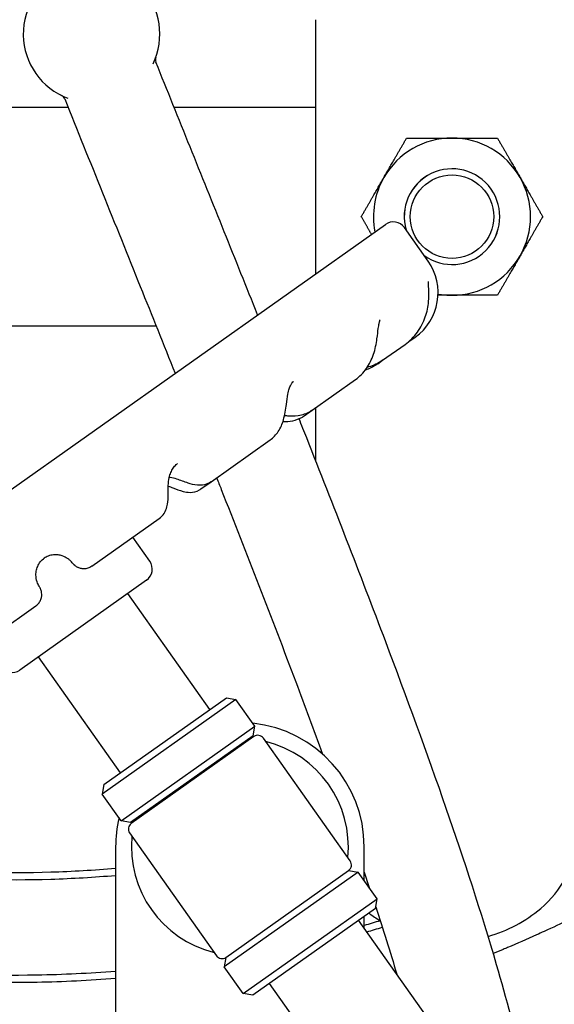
# Model space of a CAD drawing. Header units: inches. Extents: x 18 to 846, y -44 to 561.
# Tile 517 of 642: x 730.62 to 735.52, y 103.44 to 112.45. Entities that reach past the tile are written whole.
import ezdxf

# ---------------------------------------------------------------- set-up
doc = ezdxf.new("R2010")
doc.units = ezdxf.units.IN
doc.header["$LTSCALE"] = 24
doc.header["$MEASUREMENT"] = 0
doc.layers.add('Visible (ANSI)', color=7, linetype='Continuous', lineweight=30)

msp = doc.modelspace()

# ---------------------------------------------------------------- linework, layer by layer
at = {"layer": 'Visible (ANSI)'}
for p, q in [((733.3308, 112.44504), (733.3308, 110.1209)), ((727.8308, 111.644), (731.06621, 111.644)), ((732.03683, 111.644), (733.3308, 111.644)), ((726.82795, 105.5193), (733.97054, 110.5736)), ((734.3614, 110.23765), (734.14478, 110.54376)), ((731.87283, 109.644), (727.8308, 109.644)), ((734.22159, 109.5262), (734.23146, 109.53318)), ((734.23146, 109.53318), (734.24206, 109.54069)), ((733.94525, 109.33065), (734.15077, 109.47609)), ((733.90105, 109.29938), (733.94525, 109.33065)), ((733.30101, 108.87477), (733.69713, 109.15508)), ((733.22782, 108.82298), (733.30101, 108.87477)), ((733.3308, 108.89586), (733.3308, 108.84296)), ((733.3308, 108.84296), (733.3308, 108.41778)), ((732.37645, 108.22053), (732.91538, 108.60189)), ((732.28309, 108.15446), (732.37645, 108.22053)), ((731.28307, 107.44683), (731.89983, 107.88326)), ((731.81423, 107.49412), (731.6593, 107.71306)), ((731.78439, 107.31988), (730.62362, 106.49848)), ((732.36308, 106.13681), (731.61216, 107.198)), ((730.15277, 106.64699), (730.77295, 107.08585)), ((731.54678, 105.55918), (730.79586, 106.62036)), ((731.39373, 105.45087), (732.51614, 106.24512)), ((732.51614, 106.24512), (732.60326, 106.2302)), ((732.60326, 106.2302), (731.37881, 105.36375)), ((732.77655, 105.98531), (732.60326, 106.2302)), ((731.5521, 105.11886), (732.77655, 105.98531)), ((732.76163, 105.89819), (732.77655, 105.98531)), ((732.76163, 105.89819), (731.63922, 105.10395)), ((732.76741, 105.89003), (731.645, 105.09578)), ((732.61435, 105.78172), (732.60857, 105.78989)), ((733.64877, 104.75271), (732.85453, 105.87511)), ((733.38446, 105.76073), (733.38548, 105.73935)), ((731.39373, 105.45087), (731.37881, 105.36375)), ((731.5521, 105.11886), (731.37881, 105.36375)), ((731.79805, 105.20409), (731.79228, 105.21225)), ((731.63922, 105.10395), (731.5521, 105.11886)), ((731.63008, 105.00866), (732.42433, 103.88626)), ((731.50193, 104.88068), (731.50193, 103.3499)), ((733.77693, 104.5716), (733.77693, 104.88068)), ((733.72098, 104.65067), (732.49653, 103.78422)), ((732.51145, 103.87134), (733.63386, 104.66558)), ((733.63386, 104.66558), (733.72098, 104.65067)), ((733.89427, 104.40578), (733.72098, 104.65067)), ((732.66982, 103.53933), (733.89427, 104.40578)), ((733.87935, 104.31866), (733.89427, 104.40578)), ((733.87935, 104.31866), (732.75694, 103.52441)), ((734.40501, 103.2512), (733.72629, 104.21035)), ((733.77693, 104.1388), (733.77693, 104.24618)), ((732.51145, 103.87134), (732.49653, 103.78422)), ((732.66982, 103.53933), (732.49653, 103.78422)), ((733.58872, 102.67357), (732.91, 103.63272)), ((732.75694, 103.52441), (732.66982, 103.53933))]:
    msp.add_line(p, q, dxfattribs=at)
msp.add_circle((734.5808, 110.644), 0.38194, dxfattribs=at)
for centre, radius, start, end in [((730.5808, 109.644), 14.5, 341.178513, 78.059456), ((730.5808, 109.644), 12.75, 304.209033, 76.391039), ((731.28132, 112.31333), 0.625, 334.258997, 249.703178), ((731.92809, 112.08021), 0.0625, 160.178566, 201.986754), ((730.97759, 111.69656), 0.0625, 21.986749, 63.782251), ((734.5808, 110.644), 0.719, 90, 150), ((734.5808, 110.644), 0.719, 30, 90), ((734.5808, 110.644), 0.43764, 234.273478, 196.29504), ((734.5808, 110.644), 0.4375, 234.219876, 196.348642), ((734.5808, 110.644), 0.719, 150, 191.05786), ((734.5808, 110.644), 0.719, 330, 30), ((734.04275, 110.47156), 0.125, 35.284259, 125.284259), ((733.95325, 109.94884), 0.5, 305.284259, 35.284259), ((734.5808, 110.644), 0.719, 270, 330), ((734.5808, 110.644), 0.719, 259.768616, 270), ((731.71219, 107.42191), 0.125, 305.284259, 35.284259), ((730.55142, 106.60052), 0.125, 215.284259, 305.284259), ((732.63943, 104.88068), 1.1375, 0, 84.034652), ((732.80351, 105.83901), 0.0625, 35.284259, 125.284259), ((732.63943, 104.88068), 0.9925, 84.367988, 85.257404), ((732.63943, 104.88068), 0.9925, 354.367988, 76.20053), ((732.63943, 104.88068), 1.1375, 166.533866, 180), ((731.6811, 105.04476), 0.0625, 125.284259, 215.284259), ((732.63943, 104.88068), 0.9925, 165.311115, 166.20053), ((732.63943, 104.88068), 0.9925, 174.367988, 256.20053), ((734.7434, 105.0791), 1, 310.571241, 352.034452), ((733.59775, 104.7166), 0.0625, 305.284259, 35.284259), ((734.5808, 105.269), 1.25, 232.529525, 238.264999), ((734.5808, 105.269), 1.25, 285.325033, 310.571241), ((732.47535, 103.92236), 0.0625, 215.284259, 305.284259)]:
    msp.add_arc(centre, radius, start, end, dxfattribs=at)
for points, knots in [([(732.53758, 118.05309), (732.72644, 118.02222), (732.91503, 117.98671), (733.10282, 117.94654), (733.11428, 117.94409), (733.12574, 117.94162), (733.13719, 117.93914), (733.24363, 117.91603), (733.3498, 117.89143), (733.45561, 117.86533), (733.46843, 117.86217), (733.48126, 117.85898), (733.49407, 117.85577), (733.71435, 117.80063), (733.933, 117.73899), (734.14915, 117.67091), (734.16457, 117.66605), (734.17998, 117.66116), (734.19537, 117.65624), (734.28183, 117.6286), (734.36788, 117.59992), (734.45347, 117.57023), (734.46523, 117.56615), (734.47699, 117.56204), (734.48874, 117.55792), (734.50544, 117.55206), (734.52214, 117.54616), (734.53882, 117.54022), (734.74537, 117.46665), (734.95069, 117.38652), (735.15371, 117.29985), (735.17212, 117.29199), (735.1905, 117.28408), (735.20887, 117.27612), (735.29903, 117.23701), (735.38871, 117.19662), (735.4778, 117.15496), (735.49673, 117.14611), (735.51563, 117.1372), (735.5345, 117.12823), (735.57939, 117.10691), (735.62412, 117.08526), (735.66867, 117.06329), (735.81606, 116.99062), (735.96156, 116.91444), (736.10472, 116.83488), (736.12471, 116.82377), (736.14466, 116.8126), (736.16455, 116.80136), (736.1931, 116.78524), (736.22155, 116.76898), (736.2499, 116.75259), (736.28715, 116.73104), (736.32433, 116.70922), (736.36141, 116.68711), (736.37641, 116.67817), (736.3914, 116.66918), (736.40637, 116.66014), (736.42695, 116.64772), (736.4475, 116.63521), (736.46802, 116.62261), (736.65329, 116.50887), (736.83582, 116.38809), (737.01403, 116.26061), (737.03409, 116.24626), (737.05409, 116.23183), (737.07403, 116.21732), (737.15575, 116.15785), (737.23652, 116.09697), (737.3162, 116.03473), (737.33548, 116.01967), (737.3547, 116.00453), (737.37386, 115.98931), (737.51697, 115.87558), (737.65645, 115.7574), (737.79118, 115.63551), (737.82225, 115.6074), (737.85318, 115.57899), (737.88396, 115.55028), (737.88568, 115.54868), (737.8874, 115.54708), (737.88911, 115.54548), (737.90534, 115.53031), (737.92153, 115.51507), (737.93767, 115.49974), (738.00957, 115.43148), (738.08056, 115.3616), (738.15042, 115.29021), (738.16714, 115.27313), (738.18379, 115.25596), (738.20038, 115.2387), (738.31265, 115.12189), (738.42183, 115.00116), (738.52711, 114.87698), (738.541, 114.86059), (738.55482, 114.84415), (738.56858, 114.82765), (738.5945, 114.79654), (738.62018, 114.76523), (738.6456, 114.73372), (738.65849, 114.71773), (738.67132, 114.70169), (738.68408, 114.6856), (738.74805, 114.60496), (738.81031, 114.52306), (738.87071, 114.44004), (738.88178, 114.42482), (738.89279, 114.40956), (738.90374, 114.39427), (738.92848, 114.35971), (738.95289, 114.32496), (738.97697, 114.29004), (738.98729, 114.27509), (738.99754, 114.2601), (739.00772, 114.24509), (739.0107, 114.2407), (739.01367, 114.23632), (739.01663, 114.23193), (739.07166, 114.15044), (739.1253, 114.06738), (739.17739, 113.98283), (739.18617, 113.96859), (739.1949, 113.95431), (739.20358, 113.93998), (739.22675, 113.90177), (739.2496, 113.86326), (739.27211, 113.82446), (739.27987, 113.81107), (739.2876, 113.79764), (739.29529, 113.78419), (739.34875, 113.69059), (739.40029, 113.59527), (739.44956, 113.49862), (739.45502, 113.48792), (739.46044, 113.47721), (739.46584, 113.46648), (739.48828, 113.42188), (739.51022, 113.37703), (739.53166, 113.33193), (739.53596, 113.32287), (739.54025, 113.3138), (739.54452, 113.30471), (739.59306, 113.20142), (739.63893, 113.09689), (739.68198, 112.99135), (739.6843, 112.98566), (739.68662, 112.97996), (739.68892, 112.97426), (739.70991, 112.92238), (739.73022, 112.87026), (739.74984, 112.81794), (739.75137, 112.81386), (739.75289, 112.80979), (739.75441, 112.80571), (739.78919, 112.71235), (739.82175, 112.61832), (739.85204, 112.52378), (739.85801, 112.50513), (739.8639, 112.48643), (739.86972, 112.46769), (739.8701, 112.46647), (739.87048, 112.46524), (739.87086, 112.46401), (739.88858, 112.40674), (739.90555, 112.34905), (739.92169, 112.29108), (739.92177, 112.29079), (739.92185, 112.29051), (739.92192, 112.29023), (739.95395, 112.17518), (739.98278, 112.05888), (740.00825, 111.94161), (740.00913, 111.93757), (740.01001, 111.93353), (740.01088, 111.92949), (740.02261, 111.87497), (740.03361, 111.82024), (740.04388, 111.76533), (740.04504, 111.75911), (740.04619, 111.75289), (740.04734, 111.74667), (740.06782, 111.63521), (740.08527, 111.52301), (740.09958, 111.4103), (740.10097, 111.39933), (740.10234, 111.38835), (740.10367, 111.37738), (740.10956, 111.32888), (740.11486, 111.28035), (740.11958, 111.23181), (740.12088, 111.21847), (740.12213, 111.20513), (740.12334, 111.19179), (740.13294, 111.08569), (740.13974, 110.97957), (740.14376, 110.87362), (740.14442, 110.85594), (740.14502, 110.83827), (740.14553, 110.8206), (740.14676, 110.77842), (740.14755, 110.73627), (740.14789, 110.69417), (740.14806, 110.67435), (740.14812, 110.65453), (740.14809, 110.63473), (740.14808, 110.62505), (740.14804, 110.61538), (740.14798, 110.6057), (740.14741, 110.51572), (740.14484, 110.42555), (740.14025, 110.33531), (740.13902, 110.31129), (740.13766, 110.28728), (740.13615, 110.26325), (740.1339, 110.22756), (740.13134, 110.19186), (740.12847, 110.15617), (740.12637, 110.13009), (740.1241, 110.10402), (740.12166, 110.07795), (740.11294, 109.98483), (740.10206, 109.89171), (740.08909, 109.79918), (740.0849, 109.76926), (740.08049, 109.73939), (740.07586, 109.70958), (740.07129, 109.6802), (740.06652, 109.65087), (740.06154, 109.62161), (740.0562, 109.59018), (740.05061, 109.55882), (740.04478, 109.52754), (740.02863, 109.44075), (740.01065, 109.35453), (739.99091, 109.26896), (739.98316, 109.23534), (739.97513, 109.20182), (739.96684, 109.1684), (739.96495, 109.16078), (739.96304, 109.15316), (739.96112, 109.14555), (739.95679, 109.12838), (739.95239, 109.11125), (739.94792, 109.09415), (739.93895, 109.05981), (739.9297, 109.0256), (739.92018, 108.99151), (739.8984, 108.91356), (739.87518, 108.83627), (739.85059, 108.7597), (739.84237, 108.7341), (739.83399, 108.70859), (739.82547, 108.68316), (739.82223, 108.67349), (739.81896, 108.66382), (739.81567, 108.65416), (739.80953, 108.63612), (739.8033, 108.6181), (739.79699, 108.6001), (739.7845, 108.56446), (739.77168, 108.5289), (739.75854, 108.49343), (739.73265, 108.42354), (739.70552, 108.35401), (739.67718, 108.28492), (739.66237, 108.24882), (739.64723, 108.21284), (739.63177, 108.17699), (739.62493, 108.16113), (739.61803, 108.1453), (739.61106, 108.12949), (739.59511, 108.09328), (739.57883, 108.05721), (739.56222, 108.02128), (739.55378, 108.00301), (739.54525, 107.98478), (739.53664, 107.96659), (739.51392, 107.91858), (739.49062, 107.87082), (739.46675, 107.82335), (739.4485, 107.78703), (739.42991, 107.75087), (739.411, 107.71489), (739.40361, 107.70082), (739.39617, 107.68679), (739.38868, 107.67278), (739.36926, 107.63644), (739.34953, 107.60031), (739.3295, 107.56441), (739.30705, 107.52417), (739.28423, 107.48422), (739.26105, 107.44456), (739.24783, 107.42194), (739.2345, 107.39942), (739.22105, 107.377), (739.19949, 107.34103), (739.17763, 107.30531), (739.15548, 107.26984), (739.14757, 107.25716), (739.13962, 107.24452), (739.13163, 107.2319), (739.10905, 107.19623), (739.08618, 107.16083), (739.06305, 107.12569), (739.02659, 107.07031), (738.98945, 107.01559), (738.9517, 106.96155), (738.91575, 106.91009), (738.87909, 106.85905), (738.84176, 106.80845), (738.81654, 106.77427), (738.79101, 106.74028), (738.76517, 106.7065), (738.72137, 106.64923), (738.67671, 106.59256), (738.63122, 106.53652), (738.60489, 106.50408), (738.57828, 106.47184), (738.55141, 106.43983), (738.50391, 106.38324), (738.45558, 106.32733), (738.40647, 106.27213), (738.32986, 106.18602), (738.25136, 106.10164), (738.17119, 106.0191), (738.14381, 105.9909), (738.11623, 105.96293), (738.08846, 105.93517), (738.03394, 105.88065), (737.9787, 105.82698), (737.92281, 105.77418), (737.9061, 105.7584), (737.88934, 105.7427), (737.87253, 105.72708), (737.86097, 105.71634), (737.84938, 105.70563), (737.83777, 105.69497), (737.80094, 105.66114), (737.76385, 105.62768), (737.72652, 105.5946), (737.7059, 105.57633), (737.68521, 105.55818), (737.66445, 105.54015), (737.58169, 105.46824), (737.49739, 105.39782), (737.41177, 105.329), (737.38081, 105.30412), (737.34968, 105.27944), (737.31838, 105.25498), (737.2633, 105.21193), (737.20769, 105.16952), (737.15159, 105.12777), (737.12028, 105.10446), (737.0888, 105.08135), (737.05718, 105.05845), (737.05571, 105.05739), (737.05424, 105.05632), (737.05277, 105.05526), (736.90676, 104.94965), (736.75761, 104.84842), (736.60588, 104.75165), (736.57613, 104.73269), (736.54629, 104.71389), (736.51636, 104.69526), (736.45172, 104.65505), (736.38664, 104.61564), (736.32117, 104.57704), (736.29319, 104.56054), (736.26514, 104.54419), (736.23703, 104.52799), (736.18897, 104.5003), (736.14072, 104.47305), (736.09228, 104.44622), (736.09032, 104.44513), (736.08836, 104.44405), (736.08639, 104.44296), (735.96902, 104.37807), (735.85022, 104.3155), (735.73015, 104.25529), (735.70512, 104.24274), (735.68004, 104.23029), (735.6549, 104.21794), (735.57863, 104.18048), (735.50188, 104.14396), (735.42467, 104.10838), (735.40088, 104.09742), (735.37705, 104.08655), (735.35318, 104.07577), (735.26554, 104.03618), (735.17734, 103.9978), (735.08865, 103.96064), (735.07571, 103.95521), (735.06275, 103.94981), (735.04979, 103.94444), (735.01933, 103.93182), (734.98882, 103.91934), (734.95825, 103.90701)], [0, 0, 0, 0, 0.01079038, 0.01079038, 0.01079038, 0.01144877, 0.01144877, 0.01144877, 0.01756808, 0.01756808, 0.01756808, 0.01830987, 0.01830987, 0.01830987, 0.03106085, 0.03106085, 0.03106085, 0.03197045, 0.03197045, 0.03197045, 0.03707926, 0.03707926, 0.03707926, 0.03778127, 0.03778127, 0.03778127, 0.03877888, 0.03877888, 0.03877888, 0.05112737, 0.05112737, 0.05112737, 0.05224684, 0.05224684, 0.05224684, 0.05774286, 0.05774286, 0.05774286, 0.05891065, 0.05891065, 0.05891065, 0.06168798, 0.06168798, 0.06168798, 0.07087448, 0.07087448, 0.07087448, 0.07215735, 0.07215735, 0.07215735, 0.07399765, 0.07399765, 0.07399765, 0.07641645, 0.07641645, 0.07641645, 0.07739504, 0.07739504, 0.07739504, 0.07874059, 0.07874059, 0.07874059, 0.09089101, 0.09089101, 0.09089101, 0.09225833, 0.09225833, 0.09225833, 0.09786091, 0.09786091, 0.09786091, 0.09921692, 0.09921692, 0.09921692, 0.10934859, 0.10934859, 0.10934859, 0.1116853, 0.1116853, 0.1116853, 0.11181565, 0.11181565, 0.11181565, 0.11304859, 0.11304859, 0.11304859, 0.11854059, 0.11854059, 0.11854059, 0.11985492, 0.11985492, 0.11985492, 0.12875114, 0.12875114, 0.12875114, 0.12992488, 0.12992488, 0.12992488, 0.13213725, 0.13213725, 0.13213725, 0.13325962, 0.13325962, 0.13325962, 0.13888546, 0.13888546, 0.13888546, 0.13991699, 0.13991699, 0.13991699, 0.14224804, 0.14224804, 0.14224804, 0.14324629, 0.14324629, 0.14324629, 0.1435377, 0.1435377, 0.1435377, 0.14894829, 0.14894829, 0.14894829, 0.14985972, 0.14985972, 0.14985972, 0.15229084, 0.15229084, 0.15229084, 0.15312986, 0.15312986, 0.15312986, 0.15896487, 0.15896487, 0.15896487, 0.15961073, 0.15961073, 0.15961073, 0.16229549, 0.16229549, 0.16229549, 0.16283511, 0.16283511, 0.16283511, 0.16897225, 0.16897225, 0.16897225, 0.16930348, 0.16930348, 0.16930348, 0.17231707, 0.17231707, 0.17231707, 0.1725517, 0.1725517, 0.1725517, 0.17792504, 0.17792504, 0.17792504, 0.178985, 0.178985, 0.178985, 0.17905439, 0.17905439, 0.17905439, 0.18229283, 0.18229283, 0.18229283, 0.18230853, 0.18230853, 0.18230853, 0.18873502, 0.18873502, 0.18873502, 0.18895648, 0.18895648, 0.18895648, 0.19194243, 0.19194243, 0.19194243, 0.1922804, 0.1922804, 0.1922804, 0.19833675, 0.19833675, 0.19833675, 0.19892617, 0.19892617, 0.19892617, 0.20153116, 0.20153116, 0.20153116, 0.20224716, 0.20224716, 0.20224716, 0.20794059, 0.20794059, 0.20794059, 0.20889037, 0.20889037, 0.20889037, 0.21115826, 0.21115826, 0.21115826, 0.21222596, 0.21222596, 0.21222596, 0.21274784, 0.21274784, 0.21274784, 0.21760256, 0.21760256, 0.21760256, 0.21889455, 0.21889455, 0.21889455, 0.22081427, 0.22081427, 0.22081427, 0.22221665, 0.22221665, 0.22221665, 0.22722592, 0.22722592, 0.22722592, 0.2288459, 0.2288459, 0.2288459, 0.2304425, 0.2304425, 0.2304425, 0.23215683, 0.23215683, 0.23215683, 0.23691219, 0.23691219, 0.23691219, 0.23878083, 0.23878083, 0.23878083, 0.23920716, 0.23920716, 0.23920716, 0.24016832, 0.24016832, 0.24016832, 0.24209777, 0.24209777, 0.24209777, 0.24650932, 0.24650932, 0.24650932, 0.24798402, 0.24798402, 0.24798402, 0.24854499, 0.24854499, 0.24854499, 0.24959243, 0.24959243, 0.24959243, 0.25166721, 0.25166721, 0.25166721, 0.25575648, 0.25575648, 0.25575648, 0.25789262, 0.25789262, 0.25789262, 0.25883761, 0.25883761, 0.25883761, 0.2610015, 0.2610015, 0.2610015, 0.26210154, 0.26210154, 0.26210154, 0.26500469, 0.26500469, 0.26500469, 0.26722569, 0.26722569, 0.26722569, 0.26809375, 0.26809375, 0.26809375, 0.27034676, 0.27034676, 0.27034676, 0.27287219, 0.27287219, 0.27287219, 0.27431215, 0.27431215, 0.27431215, 0.27662186, 0.27662186, 0.27662186, 0.27744767, 0.27744767, 0.27744767, 0.27978229, 0.27978229, 0.27978229, 0.28346173, 0.28346173, 0.28346173, 0.28696535, 0.28696535, 0.28696535, 0.28933264, 0.28933264, 0.28933264, 0.29334652, 0.29334652, 0.29334652, 0.29567039, 0.29567039, 0.29567039, 0.29977824, 0.29977824, 0.29977824, 0.30618691, 0.30618691, 0.30618691, 0.30837588, 0.30837588, 0.30837588, 0.31267455, 0.31267455, 0.31267455, 0.31395918, 0.31395918, 0.31395918, 0.31484219, 0.31484219, 0.31484219, 0.31764331, 0.31764331, 0.31764331, 0.31919023, 0.31919023, 0.31919023, 0.32535777, 0.32535777, 0.32535777, 0.32758773, 0.32758773, 0.32758773, 0.33151198, 0.33151198, 0.33151198, 0.33370286, 0.33370286, 0.33370286, 0.33380468, 0.33380468, 0.33380468, 0.34391678, 0.34391678, 0.34391678, 0.34589904, 0.34589904, 0.34589904, 0.35017903, 0.35017903, 0.35017903, 0.35200789, 0.35200789, 0.35200789, 0.35513353, 0.35513353, 0.35513353, 0.35526006, 0.35526006, 0.35526006, 0.36283109, 0.36283109, 0.36283109, 0.36440943, 0.36440943, 0.36440943, 0.36919787, 0.36919787, 0.36919787, 0.37067312, 0.37067312, 0.37067312, 0.37608944, 0.37608944, 0.37608944, 0.37687987, 0.37687987, 0.37687987, 0.37873666, 0.37873666, 0.37873666, 0.37873666]), ([(732.80157, 109.7464), (732.70008, 109.99939), (732.59832, 110.25227), (732.28796, 111.02248), (732.07895, 111.53961), (731.87013, 112.05681)], [33.2823033, 33.2823033, 33.2823033, 33.2823033, 35.3591388, 35.3591388, 39.609339, 39.609339, 39.609339, 39.609339]), ([(731.03555, 111.71996), (731.26636, 111.1483), (731.49739, 110.57676), (731.83405, 109.74067), (731.9403, 109.47634), (732.04622, 109.21188)], [0.0622782, 0.0622782, 0.0622782, 0.0622782, 4.7598724, 4.7598724, 6.9310135, 6.9310135, 6.9310135, 6.9310135]), ([(731.48753, 103.11038), (731.48191, 103.10997), (731.47628, 103.10955), (731.47065, 103.10914), (731.4656, 103.10877), (731.46055, 103.1084), (731.4555, 103.10804), (731.23165, 103.09197), (731.00743, 103.08209), (730.78342, 103.07838), (730.78239, 103.07837), (730.78136, 103.07835), (730.78033, 103.07833), (730.69389, 103.07692), (730.60748, 103.07643), (730.5211, 103.07685), (730.49455, 103.07698), (730.468, 103.0772), (730.44143, 103.0775), (730.4407, 103.07751), (730.43997, 103.07752), (730.43924, 103.07752), (730.20995, 103.08018), (729.98021, 103.08929), (729.75084, 103.10491), (729.74636, 103.10522), (729.74188, 103.10552), (729.73741, 103.10583), (729.62484, 103.11363), (729.51237, 103.12298), (729.40009, 103.13391), (729.39361, 103.13454), (729.38713, 103.13517), (729.38065, 103.13581), (729.15397, 103.15823), (728.92813, 103.18703), (728.70367, 103.22217), (728.69317, 103.22381), (728.68267, 103.22547), (728.67217, 103.22714), (728.6383, 103.23253), (728.60447, 103.23807), (728.57067, 103.24376), (728.49982, 103.25567), (728.42901, 103.26824), (728.35827, 103.28146), (728.34597, 103.28376), (728.33366, 103.28608), (728.32136, 103.28842), (728.10534, 103.32951), (727.89002, 103.37672), (727.67623, 103.43006), (727.66042, 103.434), (727.64461, 103.43798), (727.62882, 103.44199), (727.56151, 103.45909), (727.49436, 103.47679), (727.4274, 103.4951), (727.39838, 103.50304), (727.36939, 103.51109), (727.34044, 103.51925), (727.32294, 103.52418), (727.30545, 103.52916), (727.28799, 103.53417), (727.08385, 103.59279), (726.88164, 103.65706), (726.68196, 103.7269), (726.67821, 103.72821), (726.67446, 103.72952), (726.67072, 103.73084), (726.65361, 103.73684), (726.63652, 103.74289), (726.61943, 103.74898), (726.53259, 103.77995), (726.44599, 103.81206), (726.35971, 103.84532), (726.33731, 103.85396), (726.31494, 103.86267), (726.29259, 103.87146), (726.23215, 103.89522), (726.17189, 103.91955), (726.11182, 103.94444), (726.09955, 103.94953), (726.08729, 103.95463), (726.07504, 103.95976), (725.94968, 104.01227), (725.82522, 104.06722), (725.70194, 104.12459), (725.67705, 104.13617), (725.65221, 104.14785), (725.62742, 104.15962), (725.5407, 104.20082), (725.45458, 104.24322), (725.36917, 104.28679), (725.34313, 104.30008), (725.31715, 104.31347), (725.29124, 104.32698), (725.21868, 104.36479), (725.14666, 104.40346), (725.07521, 104.44296), (725.02832, 104.46889), (724.98168, 104.49518), (724.93531, 104.52182), (724.86623, 104.56151), (724.79747, 104.60213), (724.72912, 104.64369), (724.70076, 104.66093), (724.67246, 104.67833), (724.64424, 104.69589), (724.56935, 104.7425), (724.49499, 104.79022), (724.42124, 104.83905), (724.39224, 104.85825), (724.36335, 104.87761), (724.33455, 104.89715), (724.25623, 104.95027), (724.17866, 105.00465), (724.10194, 105.06025), (724.01117, 105.12604), (723.92159, 105.19354), (723.83338, 105.26269), (723.80398, 105.28573), (723.77474, 105.30896), (723.74566, 105.33236), (723.68139, 105.38409), (723.6179, 105.43669), (723.5553, 105.49009), (723.52587, 105.51519), (723.49664, 105.54048), (723.46761, 105.56594), (723.45674, 105.57547), (723.4459, 105.58502), (723.43509, 105.5946), (723.43155, 105.59774), (723.42801, 105.60088), (723.42447, 105.60403), (723.38007, 105.6435), (723.33598, 105.68355), (723.29223, 105.72415), (723.20443, 105.80565), (723.11802, 105.88939), (723.03333, 105.97526), (723.00443, 106.00455), (722.97574, 106.03409), (722.94726, 106.06388), (722.89379, 106.11979), (722.84107, 106.17655), (722.78917, 106.23412), (722.77779, 106.24675), (722.76644, 106.25942), (722.75514, 106.27213), (722.73873, 106.29058), (722.7224, 106.30911), (722.70615, 106.32772), (722.61509, 106.43207), (722.52679, 106.53893), (722.44163, 106.64802), (722.41575, 106.68117), (722.39016, 106.71453), (722.36486, 106.74809), (722.35303, 106.76379), (722.34127, 106.77953), (722.32957, 106.79531), (722.30444, 106.82921), (722.27963, 106.86329), (722.25513, 106.89757), (722.23081, 106.93158), (722.20681, 106.96578), (722.18313, 107.00015), (722.16108, 107.03215), (722.13924, 107.0644), (722.11761, 107.09691), (722.09412, 107.13221), (722.0709, 107.1678), (722.04794, 107.20368), (722.03764, 107.21979), (722.02739, 107.23595), (722.0172, 107.25217), (721.99474, 107.2879), (721.97255, 107.32393), (721.95067, 107.36019), (721.93386, 107.38805), (721.91723, 107.41604), (721.90078, 107.44418), (721.87616, 107.4863), (721.85196, 107.52872), (721.8282, 107.57143), (721.80822, 107.60734), (721.78855, 107.64345), (721.76921, 107.67975), (721.75948, 107.698), (721.74984, 107.71629), (721.74027, 107.73464), (721.7216, 107.77046), (721.70323, 107.80647), (721.68519, 107.84265), (721.66469, 107.88375), (721.64462, 107.92507), (721.62497, 107.96659), (721.6092, 107.99991), (721.59371, 108.03336), (721.57849, 108.06693), (721.56235, 108.10257), (721.54652, 108.13835), (721.53101, 108.17426), (721.52214, 108.19481), (721.51338, 108.21539), (721.50472, 108.23602), (721.48983, 108.27149), (721.47526, 108.30709), (721.46101, 108.3428), (721.42974, 108.42116), (721.40003, 108.50005), (721.37192, 108.57938), (721.3595, 108.61444), (721.34739, 108.64958), (721.33559, 108.6848), (721.33371, 108.69042), (721.33184, 108.69604), (721.32997, 108.70166), (721.32429, 108.71878), (721.31867, 108.73595), (721.31312, 108.75317), (721.30191, 108.78795), (721.29097, 108.82291), (721.28031, 108.85806), (721.25531, 108.94049), (721.23184, 109.02394), (721.21001, 109.10827), (721.2068, 109.12068), (721.20363, 109.1331), (721.20049, 109.14555), (721.19521, 109.16649), (721.19003, 109.18748), (721.18495, 109.20852), (721.17846, 109.23544), (721.17214, 109.26244), (721.166, 109.28949), (721.15875, 109.32141), (721.15175, 109.35341), (721.145, 109.38548), (721.11336, 109.53575), (721.08725, 109.68757), (721.06691, 109.84019), (721.06329, 109.86734), (721.05986, 109.89451), (721.0566, 109.9217), (721.03026, 110.14191), (721.01598, 110.3635), (721.0138, 110.58421), (721.01361, 110.60415), (721.01351, 110.62408), (721.01351, 110.644)], [0.44592512, 0.44592512, 0.44592512, 0.44592512, 0.44624305, 0.44624305, 0.44624305, 0.44652836, 0.44652836, 0.44652836, 0.45917487, 0.45917487, 0.45917487, 0.45923303, 0.45923303, 0.45923303, 0.46411314, 0.46411314, 0.46411314, 0.46561321, 0.46561321, 0.46561321, 0.4656545, 0.4656545, 0.4656545, 0.47860252, 0.47860252, 0.47860252, 0.47885529, 0.47885529, 0.47885529, 0.48520997, 0.48520997, 0.48520997, 0.48557678, 0.48557678, 0.48557678, 0.49840856, 0.49840856, 0.49840856, 0.49900895, 0.49900895, 0.49900895, 0.50094645, 0.50094645, 0.50094645, 0.50500758, 0.50500758, 0.50500758, 0.5057142, 0.5057142, 0.5057142, 0.5181201, 0.5181201, 0.5181201, 0.51903767, 0.51903767, 0.51903767, 0.52294765, 0.52294765, 0.52294765, 0.52464227, 0.52464227, 0.52464227, 0.52566643, 0.52566643, 0.52566643, 0.53763393, 0.53763393, 0.53763393, 0.53785865, 0.53785865, 0.53785865, 0.53888419, 0.53888419, 0.53888419, 0.54409695, 0.54409695, 0.54409695, 0.54545002, 0.54545002, 0.54545002, 0.54910892, 0.54910892, 0.54910892, 0.54985628, 0.54985628, 0.54985628, 0.55750363, 0.55750363, 0.55750363, 0.55904744, 0.55904744, 0.55904744, 0.56444859, 0.56444859, 0.56444859, 0.56609544, 0.56609544, 0.56609544, 0.57070762, 0.57070762, 0.57070762, 0.57373501, 0.57373501, 0.57373501, 0.57824481, 0.57824481, 0.57824481, 0.580116, 0.580116, 0.580116, 0.58508171, 0.58508171, 0.58508171, 0.58703376, 0.58703376, 0.58703376, 0.59234267, 0.59234267, 0.59234267, 0.59862474, 0.59862474, 0.59862474, 0.60071839, 0.60071839, 0.60071839, 0.60534489, 0.60534489, 0.60534489, 0.6075201, 0.6075201, 0.6075201, 0.60833423, 0.60833423, 0.60833423, 0.60860114, 0.60860114, 0.60860114, 0.61195112, 0.61195112, 0.61195112, 0.61867522, 0.61867522, 0.61867522, 0.62096918, 0.62096918, 0.62096918, 0.62527587, 0.62527587, 0.62527587, 0.62622063, 0.62622063, 0.62622063, 0.62759251, 0.62759251, 0.62759251, 0.63528419, 0.63528419, 0.63528419, 0.63762193, 0.63762193, 0.63762193, 0.63871554, 0.63871554, 0.63871554, 0.64106402, 0.64106402, 0.64106402, 0.64339464, 0.64339464, 0.64339464, 0.64556468, 0.64556468, 0.64556468, 0.64792095, 0.64792095, 0.64792095, 0.64897857, 0.64897857, 0.64897857, 0.65130863, 0.65130863, 0.65130863, 0.65309875, 0.65309875, 0.65309875, 0.65577883, 0.65577883, 0.65577883, 0.65803178, 0.65803178, 0.65803178, 0.6591642, 0.6591642, 0.6591642, 0.66137601, 0.66137601, 0.66137601, 0.66388838, 0.66388838, 0.66388838, 0.66590428, 0.66590428, 0.66590428, 0.66804425, 0.66804425, 0.66804425, 0.6692684, 0.6692684, 0.6692684, 0.67137378, 0.67137378, 0.67137378, 0.67599421, 0.67599421, 0.67599421, 0.67803638, 0.67803638, 0.67803638, 0.67836216, 0.67836216, 0.67836216, 0.67935442, 0.67935442, 0.67935442, 0.68135842, 0.68135842, 0.68135842, 0.6860584, 0.6860584, 0.6860584, 0.68674973, 0.68674973, 0.68674973, 0.68791288, 0.68791288, 0.68791288, 0.6894007, 0.6894007, 0.6894007, 0.6911566, 0.6911566, 0.6911566, 0.69938458, 0.69938458, 0.69938458, 0.70084809, 0.70084809, 0.70084809, 0.71269961, 0.71269961, 0.71269961, 0.71377035, 0.71377035, 0.71377035, 0.71377035]), ([(734.15077, 109.47609), (734.19399, 109.50667), (734.23243, 109.54452), (734.29523, 109.63005), (734.31945, 109.67748), (734.35265, 109.77392), (734.36187, 109.82204), (734.36965, 109.90516), (734.36965, 109.94021), (734.36772, 109.99336), (734.36625, 110.01315), (734.36469, 110.03812), (734.36436, 110.04592), (734.36434, 110.05084), (734.36437, 110.0516), (734.36437, 110.0516)], [3.6866554, 3.6866554, 3.6866554, 3.6866554, 3.9905883, 3.9905883, 4.2944342, 4.2944342, 4.5868986, 4.5868986, 4.8341443, 4.8341443, 5.030777, 5.030777, 5.1719496, 5.1719496, 5.2239364, 5.2239364, 5.2239364, 5.2239364]), ([(733.69713, 109.15508), (733.73571, 109.18238), (733.76989, 109.21689), (733.82548, 109.29533), (733.84673, 109.33991), (733.87811, 109.43368), (733.88752, 109.48298), (733.89901, 109.56252), (733.9024, 109.59416), (733.90831, 109.63959), (733.91077, 109.6556), (733.91535, 109.67812), (733.91742, 109.6859), (733.92069, 109.69582), (733.92196, 109.6986), (733.92267, 109.69998), (733.92276, 109.70013), (733.92276, 109.70013)], [10.5944063, 10.5944063, 10.5944063, 10.5944063, 10.8809829, 10.8809829, 11.1788497, 11.1788497, 11.4970001, 11.4970001, 11.7365947, 11.7365947, 11.9050048, 11.9050048, 12.0363899, 12.0363899, 12.149903, 12.149903, 12.1857901, 12.1857901, 12.1857901, 12.1857901]), ([(733.7885, 109.24358), (733.78954, 109.24391), (733.79057, 109.24424), (733.82448, 109.25528), (733.85606, 109.2701), (733.89059, 109.29216), (733.89586, 109.29571), (733.90105, 109.29938)], [5.05047769, 5.05047769, 5.05047769, 5.05047769, 5.05713447, 5.05713447, 5.26909681, 5.26909681, 5.30803607, 5.30803607, 5.30803607, 5.30803607]), ([(733.94525, 109.33065), (733.90667, 109.30335), (733.86269, 109.28252), (733.81289, 109.26843), (733.80877, 109.26733), (733.80464, 109.2663)], [7.07906696, 7.07906696, 7.07906696, 7.07906696, 7.36638113, 7.36638113, 7.39214998, 7.39214998, 7.39214998, 7.39214998]), ([(732.91538, 108.60189), (732.94518, 108.62298), (732.97084, 108.65003), (733.01285, 108.71335), (733.02762, 108.7493), (733.05199, 108.83366), (733.05839, 108.88185), (733.06894, 108.96125), (733.07314, 108.99288), (733.08233, 109.03952), (733.08658, 109.05645), (733.09536, 109.08344), (733.09985, 109.09429), (733.10909, 109.11233), (733.11378, 109.1194), (733.12312, 109.13085), (733.12766, 109.13493), (733.13184, 109.13789)], [7.0438395, 7.0438395, 7.0438395, 7.0438395, 7.2827915, 7.2827915, 7.5489996, 7.5489996, 7.9046756, 7.9046756, 8.1633181, 8.1633181, 8.3375848, 8.3375848, 8.491579, 8.491579, 8.6500373, 8.6500373, 8.8222193, 8.8222193, 8.8222193, 8.8222193]), ([(733.30101, 108.87477), (733.27122, 108.85369), (733.23767, 108.83869), (733.16443, 108.8201), (733.12505, 108.81802), (733.07423, 108.8212), (733.06103, 108.82258), (733.04787, 108.82438)], [10.60218292, 10.60218292, 10.60218292, 10.60218292, 10.83971715, 10.83971715, 11.1037435, 11.1037435, 11.19746066, 11.19746066, 11.19746066, 11.19746066]), ([(733.03341, 108.77027), (733.06259, 108.76912), (733.0926, 108.77089), (733.15307, 108.78382), (733.1834, 108.79534), (733.21668, 108.81541), (733.22232, 108.81909), (733.22782, 108.82298)], [4.87393044, 4.87393044, 4.87393044, 4.87393044, 5.08110287, 5.08110287, 5.29306533, 5.29306533, 5.33743846, 5.33743846, 5.33743846, 5.33743846]), ([(735.43125, 101.80098), (735.41082, 101.9661), (735.38513, 102.1304), (735.35554, 102.29383), (735.3209, 102.48518), (735.28087, 102.67534), (735.16356, 103.18031), (735.07937, 103.49322), (734.84822, 104.28467), (734.6922, 104.76022), (734.35145, 105.74353), (734.16517, 106.25077), (733.73873, 107.37992), (733.49607, 108.00082), (733.22743, 108.67912), (733.2042, 108.73771), (733.18094, 108.7963)], [12.0182204, 12.0182204, 12.0182204, 12.0182204, 13.2760106, 13.2760106, 13.2760106, 14.7487208, 14.7487208, 17.2084432, 17.2084432, 21.0137403, 21.0137403, 25.126851, 25.126851, 30.2041559, 30.2041559, 30.6843454, 30.6843454, 30.6843454, 30.6843454]), ([(731.89983, 107.88326), (731.91845, 107.89644), (731.93426, 107.91352), (731.95903, 107.95164), (731.96689, 107.97243), (731.98009, 108.02297), (731.98135, 108.05052), (731.98273, 108.11411), (731.98146, 108.14999), (731.98493, 108.21074), (731.98778, 108.23484), (731.99653, 108.27441), (732.00141, 108.29025), (732.01331, 108.3191), (732.02026, 108.33203), (732.03678, 108.35636), (732.0467, 108.36747), (732.06105, 108.37988), (732.06492, 108.38291), (732.06886, 108.3857)], [10.5948756, 10.5948756, 10.5948756, 10.5948756, 10.7297081, 10.7297081, 10.8843909, 10.8843909, 11.1415969, 11.1415969, 11.4971823, 11.4971823, 11.7365458, 11.7365458, 11.9171261, 11.9171261, 12.0960724, 12.0960724, 12.3000118, 12.3000118, 12.3728024, 12.3728024, 12.3728024, 12.3728024]), ([(732.37645, 108.22053), (732.35782, 108.20735), (732.33643, 108.19811), (732.29217, 108.18744), (732.26988, 108.18694), (732.21759, 108.19142), (732.19104, 108.19953), (732.13004, 108.22006), (732.09601, 108.23393), (732.04031, 108.25094), (732.01973, 108.25606), (731.99776, 108.25956), (731.99557, 108.25989), (731.9934, 108.26019)], [7.0795408, 7.0795408, 7.0795408, 7.0795408, 7.2147153, 7.2147153, 7.3694813, 7.3694813, 7.6257126, 7.6257126, 7.9770388, 7.9770388, 8.1834998, 8.1834998, 8.2065019, 8.2065019, 8.2065019, 8.2065019]), ([(732.4269, 108.25623), (732.44084, 108.22101), (732.45477, 108.18579), (732.69993, 107.5654), (732.92841, 106.97923), (733.23306, 106.17104), (733.31497, 105.95101), (733.39556, 105.73055)], [9.5445186, 9.5445186, 9.5445186, 9.5445186, 9.8332257, 9.8332257, 14.629267, 14.629267, 16.4197662, 16.4197662, 16.4197662, 16.4197662]), ([(731.9832, 108.18059), (731.99771, 108.17575), (732.01195, 108.17043), (732.05668, 108.15319), (732.08541, 108.14075), (732.13889, 108.1269), (732.15978, 108.12295), (732.21016, 108.12363), (732.24121, 108.12969), (732.2741, 108.14843), (732.27867, 108.15134), (732.28309, 108.15446)], [9.7763179, 9.7763179, 9.7763179, 9.7763179, 9.92633526, 9.92633526, 10.25053592, 10.25053592, 10.42638899, 10.42638899, 10.61040394, 10.61040394, 10.64091456, 10.64091456, 10.64091456, 10.64091456]), ([(730.77295, 107.08585), (730.78386, 107.09357), (730.79338, 107.10308), (730.80869, 107.12343), (730.81408, 107.13416), (730.82239, 107.15609), (730.82422, 107.16645), (730.82648, 107.18783), (730.8257, 107.1965), (730.82356, 107.21407), (730.82176, 107.22002), (730.81874, 107.22999), (730.81742, 107.23332), (730.81505, 107.23914), (730.81406, 107.2413), (730.81186, 107.24592), (730.81088, 107.24781), (730.80792, 107.2534), (730.80654, 107.25577), (730.79957, 107.26803), (730.79373, 107.27796), (730.78101, 107.30946), (730.77491, 107.33001), (730.7719, 107.36968), (730.77248, 107.3862), (730.77803, 107.41754), (730.78232, 107.432), (730.79464, 107.46042), (730.80287, 107.47435), (730.82355, 107.5009), (730.83646, 107.51337), (730.85131, 107.52412), (730.85185, 107.52451), (730.8524, 107.5249)], [3.6867246, 3.6867246, 3.6867246, 3.6867246, 3.6915312, 3.6915312, 3.6968314, 3.6968314, 3.7038026, 3.7038026, 3.7145827, 3.7145827, 3.7320314, 3.7320314, 3.7519405, 3.7519405, 3.7750839, 3.7750839, 3.8115678, 3.8115678, 3.9003782, 3.9003782, 4.2560578, 4.2560578, 4.6117375, 4.6117375, 4.836966, 4.836966, 5.0299099, 5.0299099, 5.2322761, 5.2322761, 5.4566239, 5.4566239, 5.4651228, 5.4651228, 5.4651228, 5.4651228]), ([(731.28307, 107.44683), (731.27217, 107.43911), (731.26003, 107.4333), (731.23574, 107.42563), (731.22383, 107.42411), (731.20037, 107.42357), (731.19, 107.4253), (731.16907, 107.43028), (731.16116, 107.4339), (731.1453, 107.44177), (731.14029, 107.44544), (731.1319, 107.45161), (731.1292, 107.45395), (731.12451, 107.45812), (731.12281, 107.45977), (731.11918, 107.46338), (731.11773, 107.46494), (731.11345, 107.46957), (731.11168, 107.47165), (731.10259, 107.48213), (731.09513, 107.49098), (731.07626, 107.50771), (731.06874, 107.51373), (731.04719, 107.5281), (731.03171, 107.53628), (731.00166, 107.54654), (730.9885, 107.54965), (730.96112, 107.55298), (730.94696, 107.55316), (730.91667, 107.55017), (730.90024, 107.54634), (730.87163, 107.53547), (730.85925, 107.52911), (730.84772, 107.52147)], [7.2461046, 7.2461046, 7.2461046, 7.2461046, 7.2508817, 7.2508817, 7.2561473, 7.2561473, 7.2630707, 7.2630707, 7.2737725, 7.2737725, 7.2910781, 7.2910781, 7.3108228, 7.3108228, 7.3338313, 7.3338313, 7.3701847, 7.3701847, 7.4588948, 7.4588948, 7.8100606, 7.8100606, 7.9856435, 7.9856435, 8.2388758, 8.2388758, 8.4153502, 8.4153502, 8.5920141, 8.5920141, 8.8016194, 8.8016194, 8.9772926, 8.9772926, 8.9772926, 8.9772926]), ([(731.50191, 104.68398), (731.30447, 104.66678), (731.10618, 104.6551), (730.07301, 104.62342), (729.2332, 104.69666), (728.229, 104.90702), (728.03146, 104.95473), (727.83668, 105.00811)], [1.45540006, 1.45540006, 1.45540006, 1.45540006, 1.52993878, 1.52993878, 1.84316055, 1.84316055, 1.92092728, 1.92092728, 1.92092728, 1.92092728]), ([(727.7687, 104.96209), (727.98136, 104.90257), (728.19734, 104.84979), (729.22533, 104.63445), (730.07003, 104.5608), (731.10744, 104.59261), (731.30509, 104.6042), (731.50191, 104.62125)], [-1.92774305, -1.92774305, -1.92774305, -1.92774305, -1.84316055, -1.84316055, -1.52993878, -1.52993878, -1.45607717, -1.45607717, -1.45607717, -1.45607717]), ([(731.50191, 103.74323), (731.26245, 103.72409), (731.02204, 103.7124), (729.87548, 103.69257), (728.9667, 103.78361), (727.80465, 104.04302), (727.51904, 104.1191), (727.23881, 104.20626)], [4.60637339, 4.60637339, 4.60637339, 4.60637339, 4.68933606, 4.68933606, 5.00169039, 5.00169039, 5.10538788, 5.10538788, 5.10538788, 5.10538788]), ([(727.16494, 104.16395), (727.46453, 104.06898), (727.77032, 103.98665), (728.95802, 103.7215), (729.87168, 103.62999), (731.02275, 103.6499), (731.2628, 103.66152), (731.50191, 103.68053)], [-5.11217829, -5.11217829, -5.11217829, -5.11217829, -5.00169039, -5.00169039, -4.68933606, -4.68933606, -4.60694449, -4.60694449, -4.60694449, -4.60694449])]:
    msp.add_open_spline(points, degree=3, knots=knots, dxfattribs=at)
for points, weights in [([(733.95813, 111.0035), (734.05446, 111.17035), (734.16569, 111.363)], [1, 1.0379548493, 1]), ([(734.16569, 111.363), (734.38815, 111.363), (734.5808, 111.363)], [1, 1.0379548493, 1]), ([(734.5808, 111.363), (734.77346, 111.363), (734.99592, 111.363)], [1, 1.0379548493, 1]), ([(734.99592, 111.363), (735.10715, 111.17035), (735.20348, 111.0035)], [1, 1.0379548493, 1]), ([(733.75057, 110.644), (733.8618, 110.83666), (733.95813, 111.0035)], [1, 1.0379548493, 1]), ([(735.20348, 111.0035), (735.2998, 110.83666), (735.41103, 110.644)], [1, 1.0379548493, 1]), ([(733.84323, 110.48351), (733.79911, 110.55994), (733.75057, 110.644)], [1.01857509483, 1.01621424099, 1]), ([(735.41103, 110.644), (735.2998, 110.45135), (735.20348, 110.2845)], [1, 1.0379548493, 1]), ([(735.20348, 110.2845), (735.10715, 110.11766), (734.99592, 109.925)], [1, 1.0379548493, 1]), ([(734.5808, 109.925), (734.51724, 109.925), (734.45268, 109.925)], [1, 1.01221178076, 1.01656540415]), ([(734.99592, 109.925), (734.77346, 109.925), (734.5808, 109.925)], [1, 1.0379548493, 1])]:
    msp.add_rational_spline(points, weights, degree=2, dxfattribs=at)
for points in [[(734.18519, 109.50279), (734.19766, 109.51005), (734.20979, 109.51785), (734.22159, 109.5262)], [(734.23146, 109.53318), (734.21798, 109.52365), (734.2041, 109.51483), (734.18976, 109.50671)], [(733.77696, 104.64922), (733.79357, 104.60007), (733.81008, 104.55089), (733.82648, 104.50167)], [(733.88198, 104.33353), (733.94904, 104.12845), (734.01392, 103.92274), (734.07594, 103.71626)], [(733.92282, 104.20621), (733.87435, 104.19113), (733.82571, 104.17639), (733.77692, 104.16197)], [(733.80151, 104.10407), (733.84857, 104.118), (733.8955, 104.13225), (733.94227, 104.1468)]]:
    msp.add_open_spline(points, degree=3, dxfattribs=at)

doc.saveas('drawing.dxf')
